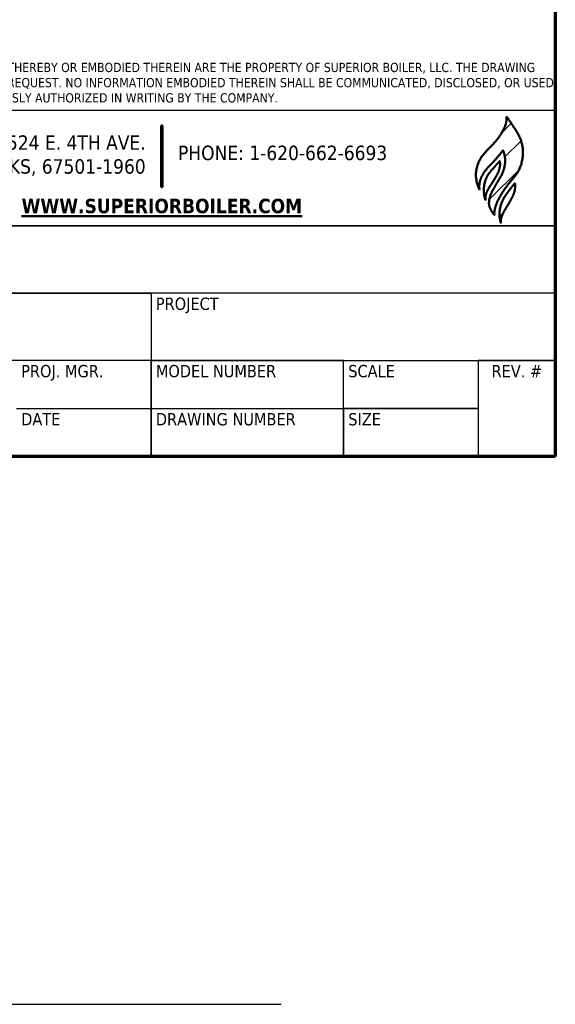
# Model space of a CAD drawing. Header units: inches. Extents: x 24 to 1128, y -94 to 748.
# Tile 435 of 573: x 1017 to 1128, y -94 to 111. Entities that reach past the tile are written whole.
import ezdxf
from ezdxf.enums import TextEntityAlignment as Align

# ---------------------------------------------------------------- set-up
doc = ezdxf.new("R2010")
doc.units = ezdxf.units.IN
doc.header["$LTSCALE"] = 32
doc.header["$MEASUREMENT"] = 0
for name, color, linetype, lineweight in [('Border (ANSI)', 7, 'Continuous', 70), ('Hatch (ANSI)', 7, 'Continuous', 18), ('Layer 1', 7, 'Continuous', 25), ('Sketch Geometry (ANSI)', 7, 'Continuous', 25), ('Title (ANSI)', 7, 'Continuous', 50)]:
    doc.layers.add(name, color=color, linetype=linetype, lineweight=lineweight)
doc.styles.add('Note Text (ANSI)', font='tahoma.ttf')
doc.styles.get("Standard").update_dxf_attribs({"font": 'arial.ttf'})
doc.styles.add('Text Style40', font='tahoma.ttf')

# ---------------------------------------------------------------- blocks, each defined once
blk = doc.blocks.new('Borders SUPERIOR BORDER')
at = {"layer": 'Border (ANSI)'}
for p, q in [((35.25, 23.375), (35.25, 0.625)), ((35.25, 0.625), (0.75, 0.625))]:
    blk.add_line(p, q, dxfattribs=at)
blk = doc.blocks.new('Title Blocks SB TITLE-KS')
at = {"layer": 'Hatch (ANSI)'}
h = blk.add_hatch(dxfattribs=at)
h.set_pattern_fill('ANSI31', color=256, style=0)
edge = h.paths.add_edge_path()
edge.add_spline(control_points=[(54.2173, 4.6076), (54.2316, 4.5851), (54.2997, 4.4896), (54.3068, 4.4696), (54.3315, 4.3759), (54.3115, 4.2785), (54.2858, 4.2368), (54.2527, 4.1972), (54.2153, 4.1504), (54.1819, 4.1029), (54.1474, 4.0405), (54.1348, 3.9894), (54.1383, 3.9666)], knot_values=[0, 0, 0, 0, 0, 0.223328, 0.312076, 0.397557, 0.4854, 0.571518, 0.648725, 0.72663, 0.806969, 1, 1, 1, 1, 1], degree=4, periodic=0)
edge.add_spline(control_points=[(54.1383, 3.9666), (54.1313, 3.9752), (54.1253, 3.9822), (54.1043, 4.0131), (54.1001, 4.0586), (54.1165, 4.1126), (54.1407, 4.15), (54.1702, 4.1987), (54.1968, 4.2486), (54.2119, 4.3094), (54.2077, 4.3519), (54.1978, 4.3793), (54.1941, 4.3879)], knot_values=[0, 0, 0, 0, 0, 0.15114, 0.231086, 0.321487, 0.41918, 0.522073, 0.624121, 0.7241, 0.817328, 1, 1, 1, 1, 1], degree=4, periodic=0)
edge.add_spline(control_points=[(54.1941, 4.3879), (54.1925, 4.3856), (54.1905, 4.3826), (54.1903, 4.3822), (54.1773, 4.3651), (54.1797, 4.3686), (54.1434, 4.3244), (54.1255, 4.3062), (54.1025, 4.282), (54.0812, 4.2597), (54.0515, 4.2148), (54.0383, 4.1752), (54.0394, 4.1463), (54.0409, 4.1305)], knot_values=[0, 0, 0, 0, 0, 0.084189, 0.123518, 0.183255, 0.262966, 0.351281, 0.453216, 0.555026, 0.656205, 0.758757, 1, 1, 1, 1, 1], degree=4, periodic=0)
edge.add_spline(control_points=[(54.0409, 4.1305), (54.035, 4.1465), (54.0253, 4.1623), (54.0178, 4.2133), (54.0167, 4.2437), (54.0337, 4.3192), (54.069, 4.365), (54.1004, 4.3974), (54.1827, 4.4787), (54.2138, 4.5533), (54.2173, 4.5707), (54.2173, 4.6076)], knot_values=[0, 0, 0, 0, 0, 0.174503, 0.256986, 0.347347, 0.441708, 0.54982, 0.659603, 0.764027, 1, 1, 1, 1, 1], degree=4, periodic=0)
h = blk.add_hatch(dxfattribs=at)
h.set_pattern_fill('ANSI31', color=256, style=0)
h.paths.add_polyline_path([(51.9829, 4.5475), (51.9829, 4.1475), (51.9729, 4.1475), (51.9729, 4.5475)])
h = blk.add_hatch(dxfattribs=at)
h.set_pattern_fill('ANSI31', color=256, style=0)
edge = h.paths.add_edge_path()
edge.add_spline(control_points=[(54.0803, 4.064), (54.0791, 4.0722), (54.0795, 4.0991), (54.0911, 4.1219), (54.1075, 4.1516), (54.124, 4.1755), (54.1422, 4.2049), (54.1668, 4.2473), (54.1765, 4.2839), (54.1762, 4.303), (54.1732, 4.3182)], knot_values=[0, 0, 0, 0, 0, 0.223391, 0.320399, 0.421522, 0.529587, 0.642294, 0.753344, 1, 1, 1, 1, 1], degree=4, periodic=0)
edge.add_spline(control_points=[(54.1732, 4.3182), (54.1617, 4.3055), (54.1523, 4.2956), (54.1358, 4.2752), (54.0993, 4.2352), (54.0831, 4.2047), (54.0652, 4.1445), (54.0708, 4.1121), (54.0733, 4.0778), (54.0803, 4.064)], knot_values=[0, 0, 0, 0, 0, 0.237455, 0.346725, 0.468881, 0.595268, 0.718537, 1, 1, 1, 1, 1], degree=4, periodic=0)
h = blk.add_hatch(dxfattribs=at)
h.set_pattern_fill('ANSI31', color=256, style=0)
edge = h.paths.add_edge_path()
edge.add_spline(control_points=[(54.1811, 3.9129), (54.1797, 3.9203), (54.1796, 3.9385), (54.1845, 3.9546), (54.195, 3.9806), (54.2157, 4.0167), (54.2329, 4.0428), (54.2534, 4.0796), (54.2674, 4.1093), (54.2775, 4.154), (54.2718, 4.1683), (54.2713, 4.174)], knot_values=[0, 0, 0, 0, 0, 0.182396, 0.269345, 0.36604, 0.473614, 0.586097, 0.697821, 0.802203, 1, 1, 1, 1, 1], degree=4, periodic=0)
edge.add_spline(control_points=[(54.2713, 4.174), (54.2658, 4.1674), (54.2526, 4.1509), (54.2419, 4.137), (54.2198, 4.1069), (54.2098, 4.0939), (54.189, 4.0586), (54.1742, 4.0158), (54.167, 3.9727), (54.1737, 3.9324), (54.1811, 3.9129)], knot_values=[0, 0, 0, 0, 0, 0.204279, 0.290863, 0.384671, 0.48539, 0.591258, 0.706982, 1, 1, 1, 1, 1], degree=4, periodic=0)
at = {"layer": 'Layer 1', "lineweight": 5}
blk.add_open_spline([(54.1136, 4.25), (54.1534, 4.2966), (54.173, 4.3181), (54.1731, 4.318)], degree=3, dxfattribs=at)
at = {"layer": 'Title (ANSI)', "lineweight": 25}
for p, q in [((47.7839, 4.6475), (54.5339, 4.6475)), ((47.7839, 4.6475), (54.5339, 4.6475)), ((54.5339, 4.6475), (54.5339, 2.3975)), ((54.5339, 4.6475), (54.5339, 3.8975)), ((54.5339, 3.8975), (47.7839, 3.8975)), ((49.2839, 3.8975), (54.5339, 3.8975)), ((54.5339, 3.8975), (54.5339, 3.46)), ((54.5339, 3.46), (49.2839, 3.46)), ((49.2839, 3.46), (51.9089, 3.46)), ((51.9089, 3.46), (51.9089, 3.0225)), ((54.5339, 3.46), (51.9089, 3.46)), ((51.9089, 3.46), (51.9089, 3.0225)), ((54.5339, 3.0225), (54.5339, 3.46)), ((51.9089, 3.0225), (49.2839, 3.0225)), ((51.9089, 3.0225), (51.0339, 3.0225)), ((51.9089, 3.0225), (54.5339, 3.0225)), ((51.9089, 2.71), (51.9089, 3.0225)), ((53.1589, 3.0225), (51.9089, 3.0225)), ((51.9089, 3.0225), (51.9089, 2.71)), ((53.1589, 2.71), (53.1589, 3.0225)), ((53.1589, 3.0225), (54.0339, 3.0225)), ((53.1589, 2.71), (53.1589, 3.0225)), ((54.5339, 3.0225), (54.0339, 3.0225)), ((54.0339, 3.0225), (54.0339, 2.3975)), ((54.0339, 3.0225), (54.0339, 2.71)), ((54.5339, 2.3975), (54.5339, 3.0225)), ((51.0339, 2.71), (51.9089, 2.71)), ((51.0339, 2.71), (51.9089, 2.71)), ((51.9089, 2.3975), (51.9089, 2.71)), ((51.9089, 2.71), (53.1589, 2.71)), ((51.9089, 2.71), (51.9089, 2.3975)), ((51.9089, 2.71), (53.1589, 2.71)), ((53.1589, 2.3975), (53.1589, 2.71)), ((53.1589, 2.71), (54.0339, 2.71)), ((53.1589, 2.71), (53.1589, 2.3975)), ((54.0339, 2.71), (53.1589, 2.71)), ((54.0339, 2.71), (54.0339, 2.3975)), ((54.5339, 2.3975), (47.7839, 2.3975)), ((51.9089, 2.3975), (51.0339, 2.3975)), ((53.1589, 2.3975), (51.9089, 2.3975)), ((54.0339, 2.3975), (53.1589, 2.3975)), ((54.0339, 2.3975), (54.5339, 2.3975))]:
    blk.add_line(p, q, dxfattribs=at)
at = {"layer": 'Title (ANSI)'}
for p, q in [((51.9729, 4.5475), (51.9829, 4.5475)), ((51.9729, 4.1475), (51.9729, 4.5475)), ((51.9829, 4.5475), (51.9829, 4.1475)), ((51.9829, 4.1475), (51.9729, 4.1475))]:
    blk.add_line(p, q, dxfattribs=at)
for points, knots in [([(54.2173, 4.6076), (54.2173, 4.5707), (54.2138, 4.5533), (54.1827, 4.4787), (54.1004, 4.3974), (54.069, 4.365), (54.0337, 4.3192), (54.0167, 4.2437), (54.0178, 4.2133), (54.0253, 4.1623), (54.035, 4.1465), (54.0409, 4.1305)], [0, 0, 0, 0, 0, 0.235973, 0.340397, 0.45018, 0.558292, 0.652653, 0.743014, 0.825497, 1, 1, 1, 1, 1]), ([(54.2173, 4.6076), (54.2316, 4.5851), (54.2997, 4.4896), (54.3068, 4.4696), (54.3315, 4.3759), (54.3115, 4.2785), (54.2858, 4.2368), (54.2527, 4.1972), (54.2153, 4.1504), (54.1819, 4.1029), (54.1474, 4.0405), (54.1348, 3.9894), (54.1383, 3.9666)], [0, 0, 0, 0, 0, 0.223328, 0.312076, 0.397557, 0.4854, 0.571518, 0.648725, 0.72663, 0.806969, 1, 1, 1, 1, 1]), ([(54.0409, 4.1305), (54.0394, 4.1463), (54.0383, 4.1752), (54.0515, 4.2148), (54.0812, 4.2597), (54.1025, 4.282), (54.1255, 4.3062), (54.1434, 4.3244), (54.1797, 4.3686), (54.1773, 4.3651), (54.1903, 4.3822), (54.1905, 4.3826), (54.1925, 4.3856), (54.1941, 4.3879)], [0, 0, 0, 0, 0, 0.241243, 0.343795, 0.444974, 0.546784, 0.648719, 0.737034, 0.816745, 0.876482, 0.915811, 1, 1, 1, 1, 1]), ([(54.1383, 3.9666), (54.1313, 3.9752), (54.1253, 3.9822), (54.1043, 4.0131), (54.1001, 4.0586), (54.1165, 4.1126), (54.1407, 4.15), (54.1702, 4.1987), (54.1968, 4.2486), (54.2119, 4.3094), (54.2077, 4.3519), (54.1978, 4.3793), (54.1941, 4.3879)], [0, 0, 0, 0, 0, 0.15114, 0.231086, 0.321487, 0.41918, 0.522073, 0.624121, 0.7241, 0.817328, 1, 1, 1, 1, 1]), ([(54.1732, 4.3182), (54.1617, 4.3055), (54.1523, 4.2956), (54.1358, 4.2752), (54.0993, 4.2352), (54.0831, 4.2047), (54.0652, 4.1445), (54.0708, 4.1121), (54.0733, 4.0778), (54.0803, 4.064)], [0, 0, 0, 0, 0, 0.237455, 0.346725, 0.468881, 0.595268, 0.718537, 1, 1, 1, 1, 1]), ([(54.0803, 4.064), (54.0791, 4.0722), (54.0795, 4.0991), (54.0911, 4.1219), (54.1075, 4.1516), (54.124, 4.1755), (54.1422, 4.2049), (54.1668, 4.2473), (54.1765, 4.2839), (54.1762, 4.303), (54.1732, 4.3182)], [0, 0, 0, 0, 0, 0.223391, 0.320399, 0.421522, 0.529587, 0.642294, 0.753344, 1, 1, 1, 1, 1]), ([(54.2713, 4.174), (54.2658, 4.1674), (54.2526, 4.1509), (54.2419, 4.137), (54.2198, 4.1069), (54.2098, 4.0939), (54.189, 4.0586), (54.1742, 4.0158), (54.167, 3.9727), (54.1737, 3.9324), (54.1811, 3.9129)], [0, 0, 0, 0, 0, 0.204279, 0.290863, 0.384671, 0.48539, 0.591258, 0.706982, 1, 1, 1, 1, 1]), ([(54.1811, 3.9129), (54.1797, 3.9203), (54.1796, 3.9385), (54.1845, 3.9546), (54.195, 3.9806), (54.2157, 4.0167), (54.2329, 4.0428), (54.2534, 4.0796), (54.2674, 4.1093), (54.2775, 4.154), (54.2718, 4.1683), (54.2713, 4.174)], [0, 0, 0, 0, 0, 0.182396, 0.269345, 0.36604, 0.473614, 0.586097, 0.697821, 0.802203, 1, 1, 1, 1, 1])]:
    blk.add_open_spline(points, degree=4, knots=knots, dxfattribs=at)
at = {"layer": 'Title (ANSI)', "style": 'Text Style40'}
for s, p in [('PROJECT', (51.9389, 3.43)), ('PROJ. MGR.', (51.0639, 2.9925)), ('MODEL NUMBER', (51.9389, 2.9925)), ('SCALE', (53.1889, 2.9925)), ('DATE', (51.0639, 2.68)), ('DRAWING NUMBER', (51.9389, 2.68)), ('SIZE', (53.1889, 2.68))]:
    blk.add_text(s, height=0.08, dxfattribs=at).set_placement(p, align=Align.TOP_LEFT)
blk.add_text('REV. #', height=0.08, dxfattribs=at).set_placement((54.2839, 2.9925), align=Align.TOP_CENTER)
at = {"layer": 'Title (ANSI)', "line_spacing_factor": 0.987884, "style": 'Note Text (ANSI)'}
for s, insert, char_height, width, attachment_point in [('\\fTahoma|b0|i0;{\\H0.0600;NOTICE: THIS DRAWING AND ALL FEATURES SEPARATELY OR COLLECTIVELY DISCLOSED THEREBY OR EMBODIED THEREIN ARE THE PROPERTY OF SUPERIOR BOILER, LLC. THE DRAWING SHALL NOT BE REPRODUCED OR COPIED, AND MUST BE RETURNED IMMEDIATELY UPON REQUEST. NO INFORMATION EMBODIED THEREIN SHALL BE COMMUNICATED, DISCLOSED, OR USED IN ANY MANNER, IN WHOLE OR IN PART EXCEPT AS AND TO EXTEND PREVIOUSLY EXPRESSLY AUTHORIZED IN WRITING BY THE COMPANY.}', (47.8139, 4.6886), 0.06, 6.700989, 7), ('\\fTahoma|b0|i0;{\\H0.0940;3524 E. 4TH AVE.\\P}\\fTahoma|b0|i0;{\\H0.0940;HUTCHINSON,KS, 67501-1960}', (51.8729, 4.3525), 0.094, 1.956484, 6)]:
    blk.add_mtext(s, dxfattribs=dict(at, insert=insert, char_height=char_height, width=width, attachment_point=attachment_point))
at = {"layer": 'Title (ANSI)', "char_height": 0.094, "style": 'Note Text (ANSI)'}
for s, insert, width, attachment_point in [('\\fTahoma|b0|i0;{\\H0.0940;PHONE: 1-620-662-6693}', (52.0829, 4.4175), 1.559387, 1), ('\\fTahoma|b1|i0;{\\H0.0940;\\LWWW.SUPERIORBOILER.COM}', (51.9779, 4.0725), 1.970267, 2)]:
    blk.add_mtext(s, dxfattribs=dict(at, insert=insert, width=width, attachment_point=attachment_point))
at = {"layer": 'Title (ANSI)', "lineweight": 30, "flags": 63}
for tag, p in [('REV._1_#', (41.2839, 4.3662)), ('REV_#1_DATE', (46.0339, 4.3662)), ('REV_#1_DRAWN', (46.5339, 4.3662)), ('REV_#1_APPR', (47.0339, 4.3662)), ('REV_#1_P.M.', (47.5339, 4.3662)), ('REV._2__#', (41.2839, 4.1787)), ('REV_#2_DATE', (46.0339, 4.1787)), ('REV_#2_DRAWN', (46.5339, 4.1787)), ('REV_#2_APPR', (47.0339, 4.1787)), ('REV_#2_P.M.', (47.5339, 4.1787)), ('REV._3_#', (41.2839, 3.9912)), ('REV_#3_DATE', (46.0339, 3.9912)), ('REV_#3_DRAWN', (46.5339, 3.9912)), ('REV_#3_APPR', (47.0339, 3.9912)), ('REV_#3_P.M.', (47.5339, 3.9912)), ('REV._4_#', (41.2839, 3.8037)), ('REV_#4_DATE', (46.0339, 3.8037)), ('REV_#4_DRAWN', (46.5339, 3.8037)), ('REV_#4_APPR', (47.0339, 3.8037)), ('REV_#4_P.M.', (47.5339, 3.8037)), ('REV._5_#', (41.2839, 3.6162)), ('REV_#5_DATE', (46.0339, 3.6162)), ('REV_#5_DRAWN', (46.5339, 3.6162)), ('REV_#5_APPR', (47.0339, 3.6162)), ('REV_#5_P.M.', (47.5339, 3.6162)), ('REV._6_#', (41.2839, 3.4287)), ('REV_#6_DATE', (46.0339, 3.4287)), ('REV_#6_DRAWN', (46.5339, 3.4287)), ('REV_#6_APPR', (47.0339, 3.4287)), ('REV_#6_P.M.', (47.5339, 3.4287))]:
    blk.add_attdef(tag, text='', height=0.08, dxfattribs=at).set_placement(p, align=Align.MIDDLE_CENTER)
for tag, p in [('REVISION_#1_DESCRIPTION', (41.5639, 4.3662)), ('REVISION_#2_DESCRIPTION', (41.5639, 4.1787)), ('REVISION_#3_DESCRIPTION', (41.5639, 3.9912)), ('REVISION_#4_DESCRIPTION', (41.5639, 3.8037)), ('REVISION_#5_DESCRIPTION', (41.5639, 3.6162)), ('REVISION_#6_DESCRIPTION', (41.5639, 3.4287))]:
    blk.add_attdef(tag, text='', height=0.08, dxfattribs=at).set_placement(p, align=Align.MIDDLE_LEFT)
for tag, height, p in [('DRAWING_NAME', 0.125, (51.9089, 3.68)), ('DRAWING_REV_#', 0.188, (54.2839, 2.7925))]:
    blk.add_attdef(tag, text='', height=height, dxfattribs=at).set_placement(p, align=Align.TOP_CENTER)
for tag, height, p in [('SCALE', 0.1, (53.1889, 2.8675)), ('CONTRACTOR', 0.125, (49.3139, 3.2425)), ('PROJECT', 0.125, (51.9389, 3.2425)), ('DRAWN_BY_DATE', 0.1, (49.3139, 2.555)), ('DRAWN_BY_INITIAL', 0.1, (49.3139, 2.8675)), ('MODEL_NUMBER', 0.1, (51.9389, 2.8675)), ('APPROVED_BY_INITIAL', 0.1, (50.1889, 2.8675)), ('PROJECT_MANAGER_INITIAL', 0.1, (51.0639, 2.8675)), ('APPROVED_BY_DATE', 0.1, (50.1889, 2.555)), ('PROJECT_MANAGER_DATE', 0.1, (51.0639, 2.555)), ('DRAWING_NUMBER', 0.1, (51.9389, 2.555)), ('SIZE', 0.1, (53.1889, 2.555))]:
    blk.add_attdef(tag, text='', height=height, dxfattribs=at).set_placement(p, align=Align.TOP_LEFT)

msp = doc.modelspace()

# ---------------------------------------------------------------- linework, layer by layer
at = {"layer": 'Sketch Geometry (ANSI)'}
msp.add_line((60.0741, -93.90353), (1071.03665, -93.90353), dxfattribs=at)

# ---------------------------------------------------------------- block references
at = {"xscale": 32, "yscale": 32, "zscale": 32}
for name, p in [('Borders SUPERIOR BORDER', (0, 0)), ('Title Blocks SB TITLE-KS', (-617.08574, -56.71979))]:
    msp.add_blockref(name, p, dxfattribs=at)

doc.saveas('drawing.dxf')
